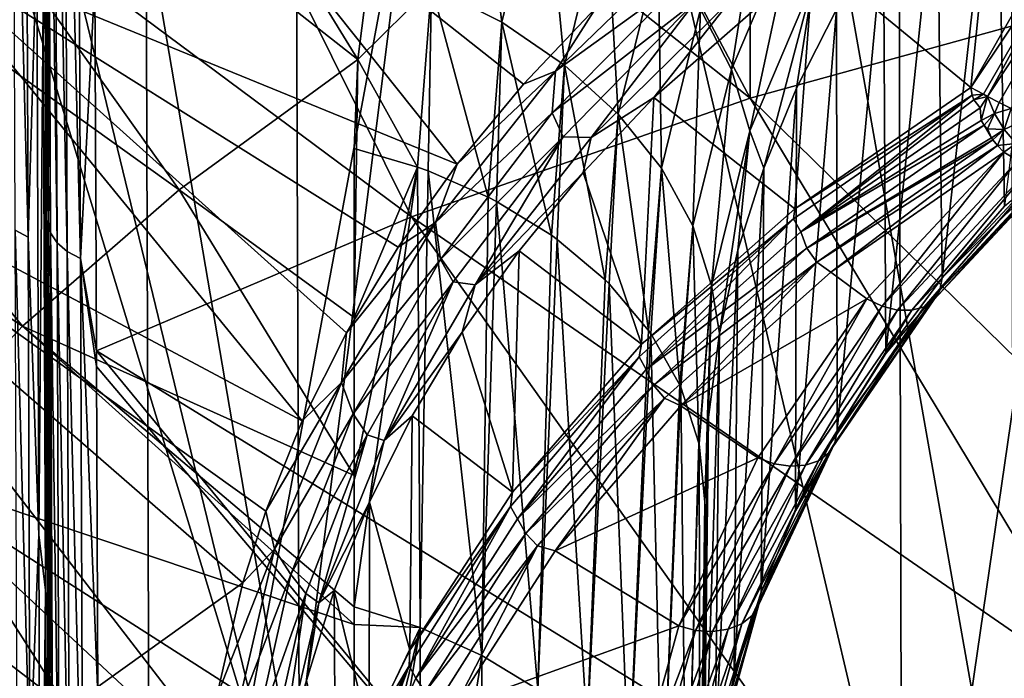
# Model space of a CAD drawing. Header units: metres. Extents: x -109 to 109, y -78 to 121.
# Tile 417 of 656: x -9.51 to -6.6, y -65.25 to -63.3. Entities that reach past the tile are written whole.
import ezdxf

# ---------------------------------------------------------------- set-up
doc = ezdxf.new("R2010")
doc.units = ezdxf.units.M
doc.layers.add('solid_508554_SW0001', color=7, linetype='CONTINUOUS')

msp = doc.modelspace()

# ---------------------------------------------------------------- linework, layer by layer
at = {"layer": 'solid_508554_SW0001'}
for points in [[(-8.679568, -65.660881, 10.373251), (-8.720603, -53.806625, 3.398955), (-10.775651, -53.381012, 4.136139)], [(-10.724933, -65.237274, 11.106962), (-8.679568, -65.660881, 10.373251), (-10.775651, -53.381012, 4.136139)], [(-6.568146, -65.993744, 9.796714), (-6.599189, -54.141064, 2.81969), (-8.720603, -53.806625, 3.398955)], [(-8.679568, -65.660881, 10.373251), (-6.568146, -65.993744, 9.796714), (-8.720603, -53.806625, 3.398955)], [(-4.406734, -66.23333, 9.381738), (-4.42756, -54.381783, 2.402754), (-6.599189, -54.141064, 2.81969)], [(-6.568146, -65.993744, 9.796714), (-4.406734, -66.23333, 9.381738), (-6.599189, -54.141064, 2.81969)], [(-11.326177, -54.359486, 2.451842), (-9.160439, -54.794617, 1.698173), (-11.275636, -66.48069, 9.579135)], [(-9.160439, -54.794617, 1.698173), (-9.11958, -66.913872, 8.828834), (-11.275636, -66.48069, 9.579135)], [(-9.160439, -54.794617, 1.698173), (-6.928705, -55.136349, 1.10628), (-9.11958, -66.913872, 8.828834)], [(-6.928705, -55.136349, 1.10628), (-6.897811, -67.254082, 8.239582), (-9.11958, -66.913872, 8.828834)], [(-6.928705, -55.136349, 1.10628), (-4.647057, -55.382214, 0.680429), (-6.897811, -67.254082, 8.239582)], [(-4.647057, -55.382214, 0.680429), (-4.626338, -67.498848, 7.815628), (-6.897811, -67.254082, 8.239582)], [(-8.720049, -65.735748, 64.77636), (-10.045109, -60.276127, 73.397758), (-10.132299, -61.094345, 71.888138)], [(-8.720049, -65.735748, 64.77636), (-8.09862, -60.822968, 73.787003), (-10.045109, -60.276127, 73.397758)], [(-8.720049, -65.735748, 64.77636), (-6.830289, -66.227417, 65.060074), (-8.09862, -60.822968, 73.787003)], [(-6.830289, -66.227417, 65.060074), (-6.111932, -61.275158, 74.048195), (-8.09862, -60.822968, 73.787003)], [(-10.395669, -63.561031, 67.328003), (-8.720049, -65.735748, 64.77636), (-10.132299, -61.094345, 71.888138)], [(-6.830289, -66.227417, 65.060074), (-4.904434, -66.598526, 65.274155), (-6.111932, -61.275158, 74.048195)], [(-8.346746, -61.659786, 51.043457), (-7.350742, -61.374222, 51.53867), (-7.348551, -63.536598, 50.002842)], [(-7.350742, -61.374222, 51.53867), (-6.283807, -63.242199, 50.524582), (-7.348551, -63.536598, 50.002842)], [(-9.421648, -63.90202, 48.785622), (-9.429941, -63.351429, 47.838161), (-9.437617, -61.511536, 49.267941)], [(-9.436654, -63.261692, 47.849785), (-9.437617, -61.511536, 49.267941), (-9.429941, -63.351429, 47.838161)], [(-9.429711, -61.989338, 50.252831), (-9.421648, -63.90202, 48.785622), (-9.437617, -61.511536, 49.267941)], [(-8.507771, -63.422707, 44.113205), (-10.321363, -61.999504, 44.573093), (-9.641771, -61.576828, 45.305191)], [(-8.466314, -63.097492, 44.458694), (-8.507771, -63.422707, 44.113205), (-9.641771, -61.576828, 45.305191)], [(-9.289051, -61.993843, 50.481236), (-8.346746, -61.659786, 51.043457), (-7.348551, -63.536598, 50.002842)], [(-9.035425, -63.806995, 43.451328), (-10.927057, -62.44939, 43.793865), (-10.321363, -61.999504, 44.573093)], [(-9.035425, -63.806995, 43.451328), (-10.321363, -61.999504, 44.573093), (-8.507771, -63.422707, 44.113205)], [(-9.414915, -63.933701, 48.824112), (-9.421648, -63.90202, 48.785622), (-9.429711, -61.989338, 50.252831)], [(-9.422996, -62.017845, 50.293713), (-9.414915, -63.933701, 48.824112), (-9.429711, -61.989338, 50.252831)], [(-9.289051, -61.993843, 50.481236), (-7.348551, -63.536598, 50.002842), (-8.348827, -63.886776, 49.395588)], [(-9.289051, -61.993843, 50.481236), (-8.348827, -63.886776, 49.395588), (-9.28388, -63.190594, 49.600475)], [(-9.395879, -63.963573, 48.860046), (-9.414915, -63.933701, 48.824112), (-9.422996, -62.017845, 50.293713)], [(-9.403975, -62.044712, 50.331951), (-9.395879, -63.963573, 48.860046), (-9.422996, -62.017845, 50.293713)], [(-9.365753, -63.989418, 48.891201), (-9.395879, -63.963573, 48.860046), (-9.403975, -62.044712, 50.331951)], [(-9.373864, -62.067944, 50.365112), (-9.365753, -63.989418, 48.891201), (-9.403975, -62.044712, 50.331951)], [(-9.326456, -64.00959, 48.915588), (-9.365753, -63.989418, 48.891201), (-9.373864, -62.067944, 50.365112)], [(-9.334579, -62.086067, 50.391075), (-9.326456, -64.00959, 48.915588), (-9.373864, -62.067944, 50.365112)], [(-9.334579, -62.086067, 50.391075), (-9.28388, -63.190594, 49.600475), (-9.326456, -64.00959, 48.915588)], [(-9.525983, -62.245369, 48.516109), (-9.487928, -62.264614, 48.541309), (-9.481318, -63.94738, 47.139591)], [(-9.525983, -62.245369, 48.516109), (-9.481318, -63.94738, 47.139591), (-9.519379, -63.92625, 47.115963)], [(-9.455657, -63.067505, 47.951729), (-9.481318, -63.94738, 47.139591), (-9.487928, -62.264614, 48.541309)], [(-6.597296, -63.855175, 48.31575), (-6.618629, -62.622292, 47.105339), (-6.422234, -62.42115, 47.333538)], [(-9.498362, -64.209923, 42.753441), (-11.454516, -62.923271, 42.97308), (-10.927057, -62.44939, 43.793865)], [(-9.498362, -64.209923, 42.753441), (-10.927057, -62.44939, 43.793865), (-9.035425, -63.806995, 43.451328)], [(-6.781368, -64.067284, 48.078285), (-6.79636, -62.832184, 46.86977), (-6.618629, -62.622292, 47.105339)], [(-6.597296, -63.855175, 48.31575), (-6.781368, -64.067284, 48.078285), (-6.618629, -62.622292, 47.105339)], [(-9.05367, -62.676167, 47.417217), (-9.831444, -63.069618, 46.735737), (-8.213706, -63.731213, 46.842777)], [(-9.05367, -62.676167, 47.417217), (-8.01839, -63.495159, 47.128338), (-7.802939, -63.268692, 47.404827)], [(-9.05367, -62.676167, 47.417217), (-8.213706, -63.731213, 46.842777), (-8.01839, -63.495159, 47.128338)], [(-8.081854, -63.311844, 44.517319), (-8.289548, -63.206753, 44.450752), (-8.160981, -62.683468, 45.010502)], [(-7.957198, -62.804668, 45.059448), (-8.081854, -63.311844, 44.517319), (-8.160981, -62.683468, 45.010502)], [(-6.620912, -62.755669, 48.440826), (-7.160894, -63.12257, 47.980484), (-6.696794, -63.50489, 48.756283)], [(-6.38373, -62.955643, 48.79356), (-6.620912, -62.755669, 48.440826), (-6.696794, -63.50489, 48.756283)], [(-7.896397, -63.43858, 44.607635), (-8.081854, -63.311844, 44.517319), (-7.957198, -62.804668, 45.059448)], [(-7.775229, -62.94598, 45.133823), (-7.896397, -63.43858, 44.607635), (-7.957198, -62.804668, 45.059448)], [(-7.404041, -63.451706, 45.487179), (-7.495, -63.273766, 45.350513), (-7.302648, -62.819912, 45.842098)], [(-7.21485, -63.00555, 45.970329), (-7.404041, -63.451706, 45.487179), (-7.302648, -62.819912, 45.842098)], [(-6.947415, -64.290154, 47.830849), (-6.954773, -63.050064, 46.627674), (-6.79636, -62.832184, 46.86977)], [(-6.781368, -64.067284, 48.078285), (-6.947415, -64.290154, 47.830849), (-6.79636, -62.832184, 46.86977)], [(-9.889606, -64.631416, 42.023388), (-11.454516, -62.923271, 42.97308), (-9.498362, -64.209923, 42.753441)], [(-7.738008, -63.583649, 44.719349), (-7.896397, -63.43858, 44.607635), (-7.775229, -62.94598, 45.133823)], [(-7.619813, -63.103714, 45.231697), (-7.738008, -63.583649, 44.719349), (-7.775229, -62.94598, 45.133823)], [(-6.347404, -62.981163, 48.830635), (-6.38373, -62.955643, 48.79356), (-6.696794, -63.50489, 48.756283)], [(-6.659337, -63.524986, 48.795662), (-6.347404, -62.981163, 48.830635), (-6.696794, -63.50489, 48.756283)], [(-6.659337, -63.524986, 48.795662), (-6.647143, -63.531303, 48.804302), (-6.347404, -62.981163, 48.830635)], [(-6.647143, -63.531303, 48.804302), (-6.303061, -63.010418, 48.853508), (-6.347404, -62.981163, 48.830635)], [(-7.349305, -63.632893, 45.63813), (-7.404041, -63.451706, 45.487179), (-7.21485, -63.00555, 45.970329)], [(-7.162137, -63.191792, 46.115753), (-7.349305, -63.632893, 45.63813), (-7.21485, -63.00555, 45.970329)], [(-6.647143, -63.531303, 48.804302), (-6.6129, -63.548855, 48.821285), (-6.303061, -63.010418, 48.853508)], [(-6.6129, -63.548855, 48.821285), (-6.577452, -63.566872, 48.8297), (-6.303061, -63.010418, 48.853508)], [(-7.494409, -63.041241, 47.710003), (-7.802939, -63.268692, 47.404827), (-7.923339, -63.456478, 47.20253)], [(-7.494409, -63.041241, 47.710003), (-7.923339, -63.456478, 47.20253), (-7.534154, -63.175152, 47.61018)], [(-7.091245, -64.51828, 47.579567), (-7.093269, -63.275124, 46.379967), (-6.954773, -63.050064, 46.627674)], [(-6.947415, -64.290154, 47.830849), (-7.091245, -64.51828, 47.579567), (-6.954773, -63.050064, 46.627674)], [(-9.831444, -63.069618, 46.735737), (-10.541057, -63.494057, 46.000584), (-8.671721, -64.489479, 45.940231)], [(-9.831444, -63.069618, 46.735737), (-8.388157, -63.976135, 46.548981), (-8.213706, -63.731213, 46.842777)], [(-9.831444, -63.069618, 46.735737), (-8.541059, -64.229156, 46.247818), (-8.388157, -63.976135, 46.548981)], [(-9.831444, -63.069618, 46.735737), (-8.671721, -64.489479, 45.940231), (-8.541059, -64.229156, 46.247818)], [(-9.455657, -63.067505, 47.951729), (-9.449257, -64.8256, 46.371162), (-9.481318, -63.94738, 47.139591)], [(-9.436654, -63.261692, 47.849785), (-9.449257, -64.8256, 46.371162), (-9.455657, -63.067505, 47.951729)], [(-8.289548, -63.206753, 44.450752), (-8.507771, -63.422707, 44.113205), (-8.466314, -63.097492, 44.458694)], [(-7.610814, -63.743279, 44.849548), (-7.738008, -63.583649, 44.719349), (-7.619813, -63.103714, 45.231697)], [(-7.495, -63.273766, 45.350513), (-7.610814, -63.743279, 44.849548), (-7.619813, -63.103714, 45.231697)], [(-7.160894, -63.12257, 47.980484), (-7.633096, -63.534843, 47.476379), (-7.216394, -63.86356, 48.294701)], [(-7.405131, -63.247578, 47.712387), (-7.633096, -63.534843, 47.476379), (-7.160894, -63.12257, 47.980484)], [(-7.160894, -63.12257, 47.980484), (-7.216394, -63.86356, 48.294701), (-6.696794, -63.50489, 48.756283)], [(-9.326456, -64.00959, 48.915588), (-9.28388, -63.190594, 49.600475), (-9.279528, -64.282959, 48.712326)], [(-9.28388, -63.190594, 49.600475), (-8.348827, -63.886776, 49.395588), (-9.279528, -64.282959, 48.712326)], [(-7.534154, -63.175152, 47.61018), (-7.933177, -63.579525, 47.119194), (-7.508956, -63.250423, 47.605076)], [(-7.923339, -63.456478, 47.20253), (-7.933177, -63.579525, 47.119194), (-7.534154, -63.175152, 47.61018)], [(-7.162137, -63.191792, 46.115753), (-7.308526, -63.743416, 45.871384), (-7.349305, -63.632893, 45.63813)], [(-7.162137, -63.191792, 46.115753), (-7.211329, -63.506516, 46.127567), (-7.308526, -63.743416, 45.871384)], [(-7.162137, -63.191792, 46.115753), (-7.093269, -63.275124, 46.379967), (-7.211329, -63.506516, 46.127567)], [(-8.289548, -63.206753, 44.450752), (-8.330753, -63.740059, 43.887733), (-8.507771, -63.422707, 44.113205)], [(-8.289548, -63.206753, 44.450752), (-8.299351, -63.751373, 43.898487), (-8.330753, -63.740059, 43.887733)], [(-8.289548, -63.206753, 44.450752), (-8.121918, -63.828846, 43.972095), (-8.299351, -63.751373, 43.898487)], [(-8.081854, -63.311844, 44.517319), (-8.121918, -63.828846, 43.972095), (-8.289548, -63.206753, 44.450752)], [(-9.436654, -63.261692, 47.849785), (-9.430461, -64.988945, 46.275127), (-9.449257, -64.8256, 46.371162)], [(-9.436654, -63.261692, 47.849785), (-9.429941, -63.351429, 47.838161), (-9.430461, -64.988945, 46.275127)], [(-7.933177, -63.579525, 47.119194), (-7.901019, -63.650661, 47.120598), (-7.508956, -63.250423, 47.605076)], [(-7.508956, -63.250423, 47.605076), (-7.901019, -63.650661, 47.120598), (-7.818016, -63.652237, 47.221912)], [(-7.405131, -63.247578, 47.712387), (-7.818016, -63.652237, 47.221912), (-7.633096, -63.534843, 47.476379)], [(-7.508956, -63.250423, 47.605076), (-7.818016, -63.652237, 47.221912), (-7.405131, -63.247578, 47.712387)], [(-7.348551, -63.536598, 50.002842), (-6.283807, -63.242199, 50.524582), (-6.27818, -64.583969, 49.461033)], [(-7.923339, -63.456478, 47.20253), (-7.802939, -63.268692, 47.404827), (-8.01839, -63.495159, 47.128338)], [(-7.518129, -63.913311, 44.994846), (-7.610814, -63.743279, 44.849548), (-7.495, -63.273766, 45.350513)], [(-7.404041, -63.451706, 45.487179), (-7.518129, -63.913311, 44.994846), (-7.495, -63.273766, 45.350513)], [(-7.214803, -64.754623, 47.321175), (-7.211329, -63.506516, 46.127567), (-7.093269, -63.275124, 46.379967)], [(-7.091245, -64.51828, 47.579567), (-7.214803, -64.754623, 47.321175), (-7.093269, -63.275124, 46.379967)], [(-8.081854, -63.311844, 44.517319), (-8.09767, -63.841423, 43.984051), (-8.121918, -63.828846, 43.972095)], [(-8.081854, -63.311844, 44.517319), (-7.935505, -63.94083, 44.078503), (-8.09767, -63.841423, 43.984051)], [(-7.896397, -63.43858, 44.607635), (-7.935505, -63.94083, 44.078503), (-8.081854, -63.311844, 44.517319)], [(-9.430461, -64.988945, 46.275127), (-9.429941, -63.351429, 47.838161), (-9.423815, -65.069519, 46.264114)], [(-9.41518, -65.689987, 47.168812), (-9.423815, -65.069519, 46.264114), (-9.429941, -63.351429, 47.838161)], [(-9.421648, -63.90202, 48.785622), (-9.41518, -65.689987, 47.168812), (-9.429941, -63.351429, 47.838161)], [(-9.035425, -63.806995, 43.451328), (-8.507771, -63.422707, 44.113205), (-8.518065, -64.183868, 43.296341)], [(-8.507771, -63.422707, 44.113205), (-8.518071, -63.685463, 43.835857), (-8.518065, -64.183868, 43.296341)], [(-8.330753, -63.740059, 43.887733), (-8.518071, -63.685463, 43.835857), (-8.507771, -63.422707, 44.113205)], [(-7.923339, -63.456478, 47.20253), (-8.213706, -63.731213, 46.842777), (-8.278277, -63.903305, 46.666325)], [(-7.923339, -63.456478, 47.20253), (-8.278277, -63.903305, 46.666325), (-7.933177, -63.579525, 47.119194)], [(-7.923339, -63.456478, 47.20253), (-8.01839, -63.495159, 47.128338), (-8.213706, -63.731213, 46.842777)], [(-7.896397, -63.43858, 44.607635), (-7.918058, -63.953369, 44.090416), (-7.935505, -63.94083, 44.078503)], [(-7.896397, -63.43858, 44.607635), (-7.776372, -64.073097, 44.204178), (-7.918058, -63.953369, 44.090416)], [(-7.738008, -63.583649, 44.719349), (-7.776372, -64.073097, 44.204178), (-7.896397, -63.43858, 44.607635)], [(-7.462366, -64.089317, 45.151451), (-7.518129, -63.913311, 44.994846), (-7.404041, -63.451706, 45.487179)], [(-7.349305, -63.632893, 45.63813), (-7.462366, -64.089317, 45.151451), (-7.404041, -63.451706, 45.487179)], [(-10.541057, -63.494057, 46.000584), (-11.17759, -63.946545, 45.216854), (-9.365323, -65.338943, 44.741154)], [(-10.541057, -63.494057, 46.000584), (-8.779517, -64.75621, 45.627262), (-8.671721, -64.489479, 45.940231)], [(-10.541057, -63.494057, 46.000584), (-8.847384, -64.968002, 45.380192), (-8.779517, -64.75621, 45.627262)], [(-10.541057, -63.494057, 46.000584), (-9.365323, -65.338943, 44.741154), (-8.847384, -64.968002, 45.380192)], [(-7.31599, -64.995316, 47.059906), (-7.308526, -63.743416, 45.871384), (-7.211329, -63.506516, 46.127567)], [(-7.214803, -64.754623, 47.321175), (-7.31599, -64.995316, 47.059906), (-7.211329, -63.506516, 46.127567)], [(-6.693103, -63.527233, 48.769577), (-6.696794, -63.50489, 48.756283), (-7.216394, -63.86356, 48.294701)], [(-6.659337, -63.524986, 48.795662), (-6.696794, -63.50489, 48.756283), (-6.693103, -63.527233, 48.769577)], [(-8.348827, -63.886776, 49.395588), (-7.348551, -63.536598, 50.002842), (-6.27531, -65.317566, 48.825668)], [(-7.633096, -63.534843, 47.476379), (-7.841582, -63.756466, 47.209721), (-7.669789, -64.263313, 47.791389)], [(-7.818016, -63.652237, 47.221912), (-7.841582, -63.756466, 47.209721), (-7.633096, -63.534843, 47.476379)], [(-7.633096, -63.534843, 47.476379), (-7.669789, -64.263313, 47.791389), (-7.216394, -63.86356, 48.294701)], [(-7.348551, -63.536598, 50.002842), (-6.27818, -64.583969, 49.461033), (-6.27531, -65.317566, 48.825668)], [(-6.693103, -63.527233, 48.769577), (-7.216394, -63.86356, 48.294701), (-7.22014, -63.892902, 48.301445)], [(-6.693103, -63.527233, 48.769577), (-7.22014, -63.892902, 48.301445), (-7.198425, -63.931503, 48.328362)], [(-6.693103, -63.527233, 48.769577), (-7.198425, -63.931503, 48.328362), (-6.688054, -63.540962, 48.777939)], [(-6.688054, -63.540962, 48.777939), (-7.198425, -63.931503, 48.328362), (-6.669352, -63.565254, 48.795555)], [(-6.659337, -63.524986, 48.795662), (-6.693103, -63.527233, 48.769577), (-6.688054, -63.540962, 48.777939)], [(-6.659337, -63.524986, 48.795662), (-6.688054, -63.540962, 48.777939), (-6.647143, -63.531303, 48.804302)], [(-6.647143, -63.531303, 48.804302), (-6.688054, -63.540962, 48.777939), (-6.669352, -63.565254, 48.795555)], [(-6.647143, -63.531303, 48.804302), (-6.669352, -63.565254, 48.795555), (-6.665823, -63.602821, 48.79512)], [(-6.627018, -63.581844, 48.817596), (-6.647143, -63.531303, 48.804302), (-6.665823, -63.602821, 48.79512)], [(-6.627018, -63.581844, 48.817596), (-6.6129, -63.548855, 48.821285), (-6.647143, -63.531303, 48.804302)], [(-6.627018, -63.581844, 48.817596), (-6.577452, -63.566872, 48.8297), (-6.6129, -63.548855, 48.821285)], [(-10.395669, -63.561031, 67.328003), (-10.565891, -65.149826, 64.380577), (-8.720049, -65.735748, 64.77636)], [(-8.278277, -63.903305, 46.666325), (-8.26318, -64.012474, 46.602535), (-7.933177, -63.579525, 47.119194)], [(-7.933177, -63.579525, 47.119194), (-8.26318, -64.012474, 46.602535), (-7.901019, -63.650661, 47.120598)], [(-6.669352, -63.565254, 48.795555), (-7.198425, -63.931503, 48.328362), (-6.665823, -63.602821, 48.79512)], [(-6.627018, -63.581844, 48.817596), (-6.665823, -63.602821, 48.79512), (-6.656998, -63.615829, 48.797779)], [(-6.627018, -63.581844, 48.817596), (-6.656998, -63.615829, 48.797779), (-6.647535, -63.627178, 48.799835)], [(-6.598042, -63.629189, 48.81778), (-6.627018, -63.581844, 48.817596), (-6.647535, -63.627178, 48.799835)], [(-6.598042, -63.629189, 48.81778), (-6.577452, -63.566872, 48.8297), (-6.627018, -63.581844, 48.817596)], [(-6.5519, -63.607166, 48.82769), (-6.577452, -63.566872, 48.8297), (-6.598042, -63.629189, 48.81778)], [(-7.738008, -63.583649, 44.719349), (-7.764994, -64.084412, 44.214928), (-7.776372, -64.073097, 44.204178)], [(-7.738008, -63.583649, 44.719349), (-7.648664, -64.222198, 44.345852), (-7.764994, -64.084412, 44.214928)], [(-7.610814, -63.743279, 44.849548), (-7.648664, -64.222198, 44.345852), (-7.738008, -63.583649, 44.719349)], [(-7.198425, -63.931503, 48.328362), (-6.656998, -63.615829, 48.797779), (-6.665823, -63.602821, 48.79512)], [(-6.5519, -63.607166, 48.82769), (-6.598042, -63.629189, 48.81778), (-6.562697, -63.670013, 48.804916)], [(-7.349305, -63.632893, 45.63813), (-7.439012, -64.230385, 45.35128), (-7.462366, -64.089317, 45.151451)], [(-7.349305, -63.632893, 45.63813), (-7.384515, -63.984989, 45.612316), (-7.439012, -64.230385, 45.35128)], [(-7.349305, -63.632893, 45.63813), (-7.308526, -63.743416, 45.871384), (-7.384515, -63.984989, 45.612316)], [(-7.198425, -63.931503, 48.328362), (-7.180667, -63.979534, 48.333359), (-6.656998, -63.615829, 48.797779)], [(-6.656998, -63.615829, 48.797779), (-7.180667, -63.979534, 48.333359), (-6.635551, -63.653946, 48.79491)], [(-6.647535, -63.627178, 48.799835), (-6.656998, -63.615829, 48.797779), (-6.635551, -63.653946, 48.79491)], [(-6.598042, -63.629189, 48.81778), (-6.647535, -63.627178, 48.799835), (-6.635551, -63.653946, 48.79491)], [(-6.598042, -63.629189, 48.81778), (-6.635551, -63.653946, 48.79491), (-6.631887, -63.659466, 48.793781)], [(-6.598042, -63.629189, 48.81778), (-6.631887, -63.659466, 48.793781), (-6.618203, -63.675991, 48.789783)], [(-6.562697, -63.670013, 48.804916), (-6.598042, -63.629189, 48.81778), (-6.618203, -63.675991, 48.789783)], [(-8.26318, -64.012474, 46.602535), (-8.225507, -64.078926, 46.611061), (-7.901019, -63.650661, 47.120598)], [(-7.901019, -63.650661, 47.120598), (-8.225507, -64.078926, 46.611061), (-8.160478, -64.087311, 46.704086)], [(-7.901019, -63.650661, 47.120598), (-8.160478, -64.087311, 46.704086), (-7.818016, -63.652237, 47.221912)], [(-7.818016, -63.652237, 47.221912), (-8.160478, -64.087311, 46.704086), (-7.841582, -63.756466, 47.209721)], [(-7.180667, -63.979534, 48.333359), (-6.631887, -63.659466, 48.793781), (-6.635551, -63.653946, 48.79491)], [(-7.180667, -63.979534, 48.333359), (-7.151723, -64.021141, 48.332241), (-6.631887, -63.659466, 48.793781)], [(-6.618203, -63.675991, 48.789783), (-6.631887, -63.659466, 48.793781), (-7.151723, -64.021141, 48.332241)], [(-8.330753, -63.740059, 43.887733), (-8.518065, -64.183868, 43.296341), (-8.518071, -63.685463, 43.835857)], [(-6.618203, -63.675991, 48.789783), (-7.151723, -64.021141, 48.332241), (-7.10966, -64.050606, 48.328892)], [(-6.618203, -63.675991, 48.789783), (-7.10966, -64.050606, 48.328892), (-6.599259, -63.696003, 48.781448)], [(-7.003409, -64.129333, 48.294453), (-6.599259, -63.696003, 48.781448), (-7.10966, -64.050606, 48.328892)], [(-6.958102, -64.150757, 48.280933), (-6.599259, -63.696003, 48.781448), (-7.003409, -64.129333, 48.294453)], [(-6.557329, -63.721012, 48.763901), (-6.599259, -63.696003, 48.781448), (-6.958102, -64.150757, 48.280933)], [(-6.399059, -63.686356, 48.583862), (-6.787871, -64.103188, 48.115204), (-6.781368, -64.067284, 48.078285)], [(-6.399059, -63.686356, 48.583862), (-6.415877, -63.714207, 48.624268), (-6.787871, -64.103188, 48.115204)], [(-6.399059, -63.686356, 48.583862), (-6.781368, -64.067284, 48.078285), (-6.597296, -63.855175, 48.31575)], [(-6.562697, -63.670013, 48.804916), (-6.618203, -63.675991, 48.789783), (-6.599259, -63.696003, 48.781448)], [(-6.562697, -63.670013, 48.804916), (-6.599259, -63.696003, 48.781448), (-6.557329, -63.721012, 48.763901)], [(-6.557329, -63.721012, 48.763901), (-6.958102, -64.150757, 48.280933), (-6.912754, -64.16217, 48.258396)], [(-6.515306, -63.735977, 48.737392), (-6.557329, -63.721012, 48.763901), (-6.912754, -64.16217, 48.258396)], [(-6.415877, -63.714207, 48.624268), (-6.805801, -64.132286, 48.154274), (-6.787871, -64.103188, 48.115204)], [(-6.415877, -63.714207, 48.624268), (-6.442121, -63.732456, 48.66515), (-6.805801, -64.132286, 48.154274)], [(-8.330753, -63.740059, 43.887733), (-8.518066, -65.038979, 42.294567), (-8.518075, -64.650566, 42.762295)], [(-8.330753, -63.740059, 43.887733), (-8.518075, -64.650566, 42.762295), (-8.518065, -64.183868, 43.296341)], [(-8.330753, -63.740059, 43.887733), (-8.322908, -65.099915, 42.345043), (-8.518066, -65.038979, 42.294567)], [(-8.278277, -63.903305, 46.666325), (-8.213706, -63.731213, 46.842777), (-8.388157, -63.976135, 46.548981)], [(-8.330753, -63.740059, 43.887733), (-8.299351, -63.751373, 43.898487), (-8.322908, -65.099915, 42.345043)], [(-8.299351, -63.751373, 43.898487), (-8.140751, -65.181992, 42.41161), (-8.322908, -65.099915, 42.345043)], [(-8.299351, -63.751373, 43.898487), (-8.121918, -63.828846, 43.972095), (-8.140751, -65.181992, 42.41161)], [(-7.610814, -63.743279, 44.849548), (-7.642294, -64.231285, 44.354488), (-7.648664, -64.222198, 44.345852)], [(-7.610814, -63.743279, 44.849548), (-7.555707, -64.384254, 44.499832), (-7.642294, -64.231285, 44.354488)], [(-7.518129, -63.913311, 44.994846), (-7.555707, -64.384254, 44.499832), (-7.610814, -63.743279, 44.849548)], [(-7.395384, -65.241585, 46.79443), (-7.384515, -63.984989, 45.612316), (-7.308526, -63.743416, 45.871384)], [(-7.31599, -64.995316, 47.059906), (-7.395384, -65.241585, 46.79443), (-7.308526, -63.743416, 45.871384)], [(-6.515306, -63.735977, 48.737392), (-6.912754, -64.16217, 48.258396), (-6.870419, -64.162804, 48.228367)], [(-6.476023, -63.73988, 48.703724), (-6.515306, -63.735977, 48.737392), (-6.870419, -64.162804, 48.228367)], [(-6.476023, -63.73988, 48.703724), (-6.870419, -64.162804, 48.228367), (-6.833949, -64.152611, 48.19286)], [(-6.442121, -63.732456, 48.66515), (-6.833949, -64.152611, 48.19286), (-6.805801, -64.132286, 48.154274)], [(-6.442121, -63.732456, 48.66515), (-6.476023, -63.73988, 48.703724), (-6.833949, -64.152611, 48.19286)], [(-8.160478, -64.087311, 46.704086), (-8.03056, -63.987488, 46.934402), (-7.841582, -63.756466, 47.209721)], [(-7.841582, -63.756466, 47.209721), (-8.03056, -63.987488, 46.934402), (-7.669789, -64.263313, 47.791389)], [(-9.498362, -64.209923, 42.753441), (-9.035425, -63.806995, 43.451328), (-8.518075, -64.650566, 42.762295)], [(-9.035425, -63.806995, 43.451328), (-8.518065, -64.183868, 43.296341), (-8.518075, -64.650566, 42.762295)], [(-8.121918, -63.828846, 43.972095), (-8.09767, -63.841423, 43.984051), (-8.140751, -65.181992, 42.41161)], [(-8.09767, -63.841423, 43.984051), (-7.975189, -65.283073, 42.493587), (-8.140751, -65.181992, 42.41161)], [(-8.09767, -63.841423, 43.984051), (-7.935505, -63.94083, 44.078503), (-7.975189, -65.283073, 42.493587)], [(-7.22014, -63.892902, 48.301445), (-7.216394, -63.86356, 48.294701), (-7.669789, -64.263313, 47.791389)], [(-9.279528, -64.282959, 48.712326), (-8.348827, -63.886776, 49.395588), (-7.129763, -65.603195, 48.313538)], [(-8.348827, -63.886776, 49.395588), (-6.27531, -65.317566, 48.825668), (-7.129763, -65.603195, 48.313538)], [(-7.22014, -63.892902, 48.301445), (-7.669789, -64.263313, 47.791389), (-7.676665, -64.300224, 47.793457)], [(-7.22014, -63.892902, 48.301445), (-7.676665, -64.300224, 47.793457), (-7.655513, -64.337997, 47.821274)], [(-7.22014, -63.892902, 48.301445), (-7.655513, -64.337997, 47.821274), (-7.198425, -63.931503, 48.328362)], [(-9.519379, -63.92625, 47.115963), (-9.481318, -63.94738, 47.139591), (-9.476097, -65.518036, 45.6133)], [(-9.519379, -63.92625, 47.115963), (-9.476097, -65.518036, 45.6133), (-9.514165, -65.495148, 45.591377)], [(-9.408432, -65.72467, 47.204636), (-9.41518, -65.689987, 47.168812), (-9.421648, -63.90202, 48.785622)], [(-9.414915, -63.933701, 48.824112), (-9.408432, -65.72467, 47.204636), (-9.421648, -63.90202, 48.785622)], [(-8.278277, -63.903305, 46.666325), (-8.541059, -64.229156, 46.247818), (-8.555928, -64.375984, 46.107906)], [(-8.278277, -63.903305, 46.666325), (-8.555928, -64.375984, 46.107906), (-8.26318, -64.012474, 46.602535)], [(-8.278277, -63.903305, 46.666325), (-8.388157, -63.976135, 46.548981), (-8.541059, -64.229156, 46.247818)], [(-7.518129, -63.913311, 44.994846), (-7.553017, -64.390335, 44.505611), (-7.555707, -64.384254, 44.499832)], [(-7.518129, -63.913311, 44.994846), (-7.499924, -64.555038, 44.662109), (-7.553017, -64.390335, 44.505611)], [(-7.462366, -64.089317, 45.151451), (-7.499924, -64.555038, 44.662109), (-7.518129, -63.913311, 44.994846)], [(-11.17759, -63.946545, 45.216854), (-9.824903, -65.72644, 44.069988), (-9.365323, -65.338943, 44.741154)], [(-9.449257, -64.8256, 46.371162), (-9.476097, -65.518036, 45.6133), (-9.481318, -63.94738, 47.139591)], [(-9.389381, -65.757347, 47.238029), (-9.408432, -65.72467, 47.204636), (-9.414915, -63.933701, 48.824112)], [(-9.395879, -63.963573, 48.860046), (-9.389381, -65.757347, 47.238029), (-9.414915, -63.933701, 48.824112)], [(-7.935505, -63.94083, 44.078503), (-7.918058, -63.953369, 44.090416), (-7.975189, -65.283073, 42.493587)], [(-7.918058, -63.953369, 44.090416), (-7.829485, -65.401169, 42.589367), (-7.975189, -65.283073, 42.493587)], [(-7.918058, -63.953369, 44.090416), (-7.776372, -64.073097, 44.204178), (-7.829485, -65.401169, 42.589367)], [(-7.198425, -63.931503, 48.328362), (-7.655513, -64.337997, 47.821274), (-7.180667, -63.979534, 48.333359)], [(-9.359244, -65.785629, 47.266972), (-9.389381, -65.757347, 47.238029), (-9.395879, -63.963573, 48.860046)], [(-9.365753, -63.989418, 48.891201), (-9.359244, -65.785629, 47.266972), (-9.395879, -63.963573, 48.860046)], [(-8.03056, -63.987488, 46.934402), (-8.199283, -64.227173, 46.651276), (-8.050711, -64.699493, 47.252068)], [(-8.160478, -64.087311, 46.704086), (-8.199283, -64.227173, 46.651276), (-8.03056, -63.987488, 46.934402)], [(-8.03056, -63.987488, 46.934402), (-8.050711, -64.699493, 47.252068), (-7.669789, -64.263313, 47.791389)], [(-7.655513, -64.337997, 47.821274), (-7.633905, -64.383713, 47.829273), (-7.180667, -63.979534, 48.333359)], [(-7.180667, -63.979534, 48.333359), (-7.633905, -64.383713, 47.829273), (-7.151723, -64.021141, 48.332241)], [(-7.452187, -65.491127, 46.527218), (-7.439012, -64.230385, 45.35128), (-7.384515, -63.984989, 45.612316)], [(-7.395384, -65.241585, 46.79443), (-7.452187, -65.491127, 46.527218), (-7.384515, -63.984989, 45.612316)], [(-9.319938, -65.807716, 47.289627), (-9.359244, -65.785629, 47.266972), (-9.365753, -63.989418, 48.891201)], [(-9.326456, -64.00959, 48.915588), (-9.319938, -65.807716, 47.289627), (-9.365753, -63.989418, 48.891201)], [(-9.326456, -64.00959, 48.915588), (-9.279528, -64.282959, 48.712326), (-9.279341, -64.328743, 48.67321)], [(-9.326456, -64.00959, 48.915588), (-9.279341, -64.328743, 48.67321), (-9.275804, -65.300667, 47.803745)], [(-9.326456, -64.00959, 48.915588), (-9.275804, -65.300667, 47.803745), (-9.319938, -65.807716, 47.289627)], [(-8.555928, -64.375984, 46.107906), (-8.521348, -64.468834, 46.066036), (-8.26318, -64.012474, 46.602535)], [(-8.26318, -64.012474, 46.602535), (-8.521348, -64.468834, 46.066036), (-8.225507, -64.078926, 46.611061)], [(-7.633905, -64.383713, 47.829273), (-7.601695, -64.422768, 47.831375), (-7.151723, -64.021141, 48.332241)], [(-7.151723, -64.021141, 48.332241), (-7.601695, -64.422768, 47.831375), (-7.553168, -64.444702, 47.837234)], [(-7.151723, -64.021141, 48.332241), (-7.553168, -64.444702, 47.837234), (-7.10966, -64.050606, 48.328892)], [(-7.776372, -64.073097, 44.204178), (-7.764994, -64.084412, 44.214928), (-7.829485, -65.401169, 42.589367)], [(-7.003409, -64.129333, 48.294453), (-7.10966, -64.050606, 48.328892), (-7.553168, -64.444702, 47.837234)], [(-6.787871, -64.103188, 48.115204), (-6.947415, -64.290154, 47.830849), (-6.781368, -64.067284, 48.078285)], [(-8.521348, -64.468834, 46.066036), (-8.479671, -64.530182, 46.082104), (-8.225507, -64.078926, 46.611061)], [(-8.225507, -64.078926, 46.611061), (-8.479671, -64.530182, 46.082104), (-8.429361, -64.547417, 46.164955)], [(-8.225507, -64.078926, 46.611061), (-8.429361, -64.547417, 46.164955), (-8.160478, -64.087311, 46.704086)], [(-8.160478, -64.087311, 46.704086), (-8.429361, -64.547417, 46.164955), (-8.199283, -64.227173, 46.651276)], [(-7.764994, -64.084412, 44.214928), (-7.706512, -65.533951, 42.697052), (-7.829485, -65.401169, 42.589367)], [(-7.764994, -64.084412, 44.214928), (-7.648664, -64.222198, 44.345852), (-7.706512, -65.533951, 42.697052)], [(-7.462366, -64.089317, 45.151451), (-7.49939, -64.557587, 44.664532), (-7.499924, -64.555038, 44.662109)], [(-7.462366, -64.089317, 45.151451), (-7.48275, -64.729065, 44.82708), (-7.49939, -64.557587, 44.664532)], [(-7.462366, -64.089317, 45.151451), (-7.471802, -64.478699, 45.089233), (-7.48275, -64.729065, 44.82708)], [(-7.462366, -64.089317, 45.151451), (-7.439012, -64.230385, 45.35128), (-7.471802, -64.478699, 45.089233)], [(-6.787871, -64.103188, 48.115204), (-7.097965, -64.554527, 47.616127), (-7.091245, -64.51828, 47.579567)], [(-6.787871, -64.103188, 48.115204), (-6.805801, -64.132286, 48.154274), (-7.097965, -64.554527, 47.616127)], [(-6.787871, -64.103188, 48.115204), (-7.091245, -64.51828, 47.579567), (-6.947415, -64.290154, 47.830849)], [(-7.32573, -64.598488, 47.775749), (-7.003409, -64.129333, 48.294453), (-7.553168, -64.444702, 47.837234)], [(-7.27774, -64.616013, 47.766537), (-7.003409, -64.129333, 48.294453), (-7.32573, -64.598488, 47.775749)], [(-6.958102, -64.150757, 48.280933), (-7.003409, -64.129333, 48.294453), (-7.27774, -64.616013, 47.766537)], [(-6.805801, -64.132286, 48.154274), (-7.116796, -64.584953, 47.65374), (-7.097965, -64.554527, 47.616127)], [(-6.805801, -64.132286, 48.154274), (-6.833949, -64.152611, 48.19286), (-7.116796, -64.584953, 47.65374)], [(-6.958102, -64.150757, 48.280933), (-7.27774, -64.616013, 47.766537), (-7.229746, -64.623589, 47.748241)], [(-6.912754, -64.16217, 48.258396), (-6.958102, -64.150757, 48.280933), (-7.229746, -64.623589, 47.748241)], [(-6.912754, -64.16217, 48.258396), (-7.229746, -64.623589, 47.748241), (-7.184984, -64.620689, 47.722099)], [(-6.870419, -64.162804, 48.228367), (-6.912754, -64.16217, 48.258396), (-7.184984, -64.620689, 47.722099)], [(-6.870419, -64.162804, 48.228367), (-7.184984, -64.620689, 47.722099), (-7.146469, -64.607513, 47.689877)], [(-6.833949, -64.152611, 48.19286), (-7.146469, -64.607513, 47.689877), (-7.116796, -64.584953, 47.65374)], [(-6.833949, -64.152611, 48.19286), (-6.870419, -64.162804, 48.228367), (-7.146469, -64.607513, 47.689877)], [(-9.889606, -64.631416, 42.023388), (-9.498362, -64.209923, 42.753441), (-8.518064, -65.090363, 42.230999)], [(-9.498362, -64.209923, 42.753441), (-8.518066, -65.038979, 42.294567), (-8.518064, -65.090363, 42.230999)], [(-9.498362, -64.209923, 42.753441), (-8.518075, -64.650566, 42.762295), (-8.518066, -65.038979, 42.294567)], [(-8.555928, -64.375984, 46.107906), (-8.541059, -64.229156, 46.247818), (-8.671721, -64.489479, 45.940231)], [(-8.429361, -64.547417, 46.164955), (-8.347062, -64.474731, 46.361233), (-8.199283, -64.227173, 46.651276)], [(-8.199283, -64.227173, 46.651276), (-8.347062, -64.474731, 46.361233), (-8.050711, -64.699493, 47.252068)], [(-7.648664, -64.222198, 44.345852), (-7.642294, -64.231285, 44.354488), (-7.706512, -65.533951, 42.697052)], [(-7.642294, -64.231285, 44.354488), (-7.608694, -65.678802, 42.814526), (-7.706512, -65.533951, 42.697052)], [(-7.642294, -64.231285, 44.354488), (-7.555707, -64.384254, 44.499832), (-7.608694, -65.678802, 42.814526)], [(-7.486363, -65.743538, 46.258713), (-7.471802, -64.478699, 45.089233), (-7.439012, -64.230385, 45.35128)], [(-7.452187, -65.491127, 46.527218), (-7.486363, -65.743538, 46.258713), (-7.439012, -64.230385, 45.35128)], [(-7.676665, -64.300224, 47.793457), (-7.669789, -64.263313, 47.791389), (-8.050711, -64.699493, 47.252068)], [(-9.279528, -64.282959, 48.712326), (-7.129763, -65.603195, 48.313538), (-7.913237, -65.940926, 47.727871)], [(-9.279341, -64.328743, 48.67321), (-9.279528, -64.282959, 48.712326), (-7.913237, -65.940926, 47.727871)], [(-7.676665, -64.300224, 47.793457), (-8.050711, -64.699493, 47.252068), (-8.056705, -64.742111, 47.252625)], [(-7.676665, -64.300224, 47.793457), (-8.056705, -64.742111, 47.252625), (-8.036074, -64.779182, 47.281193)], [(-7.676665, -64.300224, 47.793457), (-8.036074, -64.779182, 47.281193), (-7.655513, -64.337997, 47.821274)], [(-9.275804, -65.300667, 47.803745), (-9.279341, -64.328743, 48.67321), (-7.913237, -65.940926, 47.727871)], [(-7.655513, -64.337997, 47.821274), (-8.036074, -64.779182, 47.281193), (-7.633905, -64.383713, 47.829273)], [(-8.555928, -64.375984, 46.107906), (-8.671721, -64.489479, 45.940231), (-8.779517, -64.75621, 45.627262)], [(-8.555928, -64.375984, 46.107906), (-8.779517, -64.75621, 45.627262), (-8.75383, -64.86866, 45.533855)], [(-8.555928, -64.375984, 46.107906), (-8.75383, -64.86866, 45.533855), (-8.521348, -64.468834, 46.066036)], [(-8.036074, -64.779182, 47.281193), (-8.01125, -64.82225, 47.292519), (-7.633905, -64.383713, 47.829273)], [(-7.633905, -64.383713, 47.829273), (-8.01125, -64.82225, 47.292519), (-7.601695, -64.422768, 47.831375)], [(-7.555707, -64.384254, 44.499832), (-7.553017, -64.390335, 44.505611), (-7.608694, -65.678802, 42.814526)], [(-7.553017, -64.390335, 44.505611), (-7.537958, -65.832855, 42.939468), (-7.608694, -65.678802, 42.814526)], [(-7.553017, -64.390335, 44.505611), (-7.499924, -64.555038, 44.662109), (-7.537958, -65.832855, 42.939468)], [(-8.01125, -64.82225, 47.292519), (-7.976332, -64.858513, 47.298065), (-7.601695, -64.422768, 47.831375)], [(-7.601695, -64.422768, 47.831375), (-7.976332, -64.858513, 47.298065), (-7.92465, -64.873642, 47.312019)], [(-7.601695, -64.422768, 47.831375), (-7.92465, -64.873642, 47.312019), (-7.553168, -64.444702, 47.837234)], [(-7.32573, -64.598488, 47.775749), (-7.553168, -64.444702, 47.837234), (-7.92465, -64.873642, 47.312019)], [(-8.75383, -64.86866, 45.533855), (-8.705533, -64.943367, 45.515553), (-8.521348, -64.468834, 46.066036)], [(-8.521348, -64.468834, 46.066036), (-8.705533, -64.943367, 45.515553), (-8.479671, -64.530182, 46.082104)], [(-8.347062, -64.474731, 46.361233), (-8.473281, -64.72934, 46.065208), (-8.353614, -65.166832, 46.683048)], [(-8.429361, -64.547417, 46.164955), (-8.473281, -64.72934, 46.065208), (-8.347062, -64.474731, 46.361233)], [(-8.347062, -64.474731, 46.361233), (-8.353614, -65.166832, 46.683048), (-8.050711, -64.699493, 47.252068)], [(-7.471802, -64.478699, 45.089233), (-7.497767, -65.997787, 45.989998), (-7.490259, -65.363289, 45.408688)], [(-7.486363, -65.743538, 46.258713), (-7.497767, -65.997787, 45.989998), (-7.471802, -64.478699, 45.089233)], [(-7.471802, -64.478699, 45.089233), (-7.490259, -65.363289, 45.408688), (-7.48275, -64.729065, 44.82708)], [(-8.705533, -64.943367, 45.515553), (-8.661396, -64.999344, 45.539402), (-8.479671, -64.530182, 46.082104)], [(-8.479671, -64.530182, 46.082104), (-8.661396, -64.999344, 45.539402), (-8.62224, -65.027054, 45.610634)], [(-8.479671, -64.530182, 46.082104), (-8.62224, -65.027054, 45.610634), (-8.429361, -64.547417, 46.164955)], [(-7.097965, -64.554527, 47.616127), (-7.214803, -64.754623, 47.321175), (-7.091245, -64.51828, 47.579567)], [(-8.429361, -64.547417, 46.164955), (-8.62224, -65.027054, 45.610634), (-8.473281, -64.72934, 46.065208)], [(-7.499924, -64.555038, 44.662109), (-7.49939, -64.557587, 44.664532), (-7.537958, -65.832855, 42.939468)], [(-7.49939, -64.557587, 44.664532), (-7.495699, -65.993095, 43.069424), (-7.537958, -65.832855, 42.939468)], [(-7.49939, -64.557587, 44.664532), (-7.48275, -64.729065, 44.82708), (-7.495699, -65.993095, 43.069424)], [(-7.097965, -64.554527, 47.616127), (-7.342392, -65.063713, 47.13216), (-7.322892, -65.031898, 47.096077)], [(-7.097965, -64.554527, 47.616127), (-7.116796, -64.584953, 47.65374), (-7.342392, -65.063713, 47.13216)], [(-7.097965, -64.554527, 47.616127), (-7.322892, -65.031898, 47.096077), (-7.31599, -64.995316, 47.059906)], [(-7.097965, -64.554527, 47.616127), (-7.31599, -64.995316, 47.059906), (-7.214803, -64.754623, 47.321175)], [(-7.559498, -65.094612, 47.235165), (-7.32573, -64.598488, 47.775749), (-7.92465, -64.873642, 47.312019)], [(-7.27774, -64.616013, 47.766537), (-7.32573, -64.598488, 47.775749), (-7.559498, -65.094612, 47.235165)], [(-7.116796, -64.584953, 47.65374), (-7.373176, -65.088608, 47.165726), (-7.342392, -65.063713, 47.13216)], [(-7.116796, -64.584953, 47.65374), (-7.146469, -64.607513, 47.689877), (-7.373176, -65.088608, 47.165726)], [(-7.27774, -64.616013, 47.766537), (-7.559498, -65.094612, 47.235165), (-7.509579, -65.108025, 47.230438)], [(-7.229746, -64.623589, 47.748241), (-7.27774, -64.616013, 47.766537), (-7.509579, -65.108025, 47.230438)], [(-7.229746, -64.623589, 47.748241), (-7.509579, -65.108025, 47.230438), (-7.459683, -65.111534, 47.216576)], [(-7.184984, -64.620689, 47.722099), (-7.459683, -65.111534, 47.216576), (-7.413171, -65.104919, 47.194508)], [(-7.184984, -64.620689, 47.722099), (-7.229746, -64.623589, 47.748241), (-7.459683, -65.111534, 47.216576)], [(-7.146469, -64.607513, 47.689877), (-7.413171, -65.104919, 47.194508), (-7.373176, -65.088608, 47.165726)], [(-7.146469, -64.607513, 47.689877), (-7.184984, -64.620689, 47.722099), (-7.413171, -65.104919, 47.194508)], [(-10.206205, -65.068306, 41.266678), (-9.889606, -64.631416, 42.023388), (-8.518078, -65.909019, 41.159618)], [(-9.889606, -64.631416, 42.023388), (-8.518063, -65.508217, 41.698471), (-8.518078, -65.909019, 41.159618)], [(-9.889606, -64.631416, 42.023388), (-8.518064, -65.090363, 42.230999), (-8.518063, -65.508217, 41.698471)], [(-8.056705, -64.742111, 47.252625), (-8.050711, -64.699493, 47.252068), (-8.353614, -65.166832, 46.683048)], [(-8.62224, -65.027054, 45.610634), (-8.577396, -64.990166, 45.764153), (-8.473281, -64.72934, 46.065208)], [(-8.473281, -64.72934, 46.065208), (-8.577396, -64.990166, 45.764153), (-8.474301, -65.410378, 46.389553)], [(-8.473281, -64.72934, 46.065208), (-8.474301, -65.410378, 46.389553), (-8.353614, -65.166832, 46.683048)], [(-8.056705, -64.742111, 47.252625), (-8.353614, -65.166832, 46.683048), (-8.356103, -65.212502, 46.685993)], [(-8.056705, -64.742111, 47.252625), (-8.356103, -65.212502, 46.685993), (-8.335917, -65.249001, 46.715187)], [(-8.056705, -64.742111, 47.252625), (-8.335917, -65.249001, 46.715187), (-8.036074, -64.779182, 47.281193)], [(-7.495699, -65.993095, 43.069424), (-7.48275, -64.729065, 44.82708), (-7.48275, -66.156349, 43.201824)], [(-7.490259, -65.363289, 45.408688), (-7.48275, -66.156349, 43.201824), (-7.48275, -64.729065, 44.82708)], [(-8.75383, -64.86866, 45.533855), (-8.779517, -64.75621, 45.627262), (-8.847384, -64.968002, 45.380192)], [(-8.036074, -64.779182, 47.281193), (-8.335917, -65.249001, 46.715187), (-8.01125, -64.82225, 47.292519)], [(-9.449257, -64.8256, 46.371162), (-9.444494, -66.447456, 44.65107), (-9.476097, -65.518036, 45.6133)], [(-9.430461, -64.988945, 46.275127), (-9.444494, -66.447456, 44.65107), (-9.449257, -64.8256, 46.371162)], [(-8.335917, -65.249001, 46.715187), (-8.308557, -65.289146, 46.730087), (-8.01125, -64.82225, 47.292519)], [(-8.01125, -64.82225, 47.292519), (-8.308557, -65.289146, 46.730087), (-7.976332, -64.858513, 47.298065)], [(-8.308557, -65.289146, 46.730087), (-8.271517, -65.322418, 46.739254), (-7.976332, -64.858513, 47.298065)], [(-7.976332, -64.858513, 47.298065), (-8.271517, -65.322418, 46.739254), (-8.219872, -65.333008, 46.75843)], [(-7.976332, -64.858513, 47.298065), (-8.219872, -65.333008, 46.75843), (-7.92465, -64.873642, 47.312019)], [(-8.75383, -64.86866, 45.533855), (-8.847384, -64.968002, 45.380192), (-8.924582, -65.304871, 44.989689)], [(-8.75383, -64.86866, 45.533855), (-8.924582, -65.304871, 44.989689), (-8.870625, -65.375458, 44.950718)], [(-8.75383, -64.86866, 45.533855), (-8.870625, -65.375458, 44.950718), (-8.705533, -64.943367, 45.515553)], [(-7.559498, -65.094612, 47.235165), (-7.92465, -64.873642, 47.312019), (-8.219872, -65.333008, 46.75843)], [(-8.870625, -65.375458, 44.950718), (-8.814551, -65.430801, 44.956932), (-8.705533, -64.943367, 45.515553)], [(-8.705533, -64.943367, 45.515553), (-8.814551, -65.430801, 44.956932), (-8.661396, -64.999344, 45.539402)], [(-8.924582, -65.304871, 44.989689), (-8.847384, -64.968002, 45.380192), (-9.365323, -65.338943, 44.741154)], [(-9.430461, -64.988945, 46.275127), (-9.425869, -66.582367, 44.565166), (-9.444494, -66.447456, 44.65107)], [(-9.430461, -64.988945, 46.275127), (-9.423815, -65.069519, 46.264114), (-9.425869, -66.582367, 44.565166)], [(-8.814551, -65.430801, 44.956932), (-8.769493, -65.481277, 44.988621), (-8.661396, -64.999344, 45.539402)], [(-8.661396, -64.999344, 45.539402), (-8.769493, -65.481277, 44.988621), (-8.737707, -65.520668, 45.047226)], [(-8.661396, -64.999344, 45.539402), (-8.737707, -65.520668, 45.047226), (-8.62224, -65.027054, 45.610634)], [(-8.577396, -64.990166, 45.764153), (-8.658942, -65.256348, 45.459026), (-8.573795, -65.659462, 46.091293)], [(-8.62224, -65.027054, 45.610634), (-8.658942, -65.256348, 45.459026), (-8.577396, -64.990166, 45.764153)], [(-8.577396, -64.990166, 45.764153), (-8.573795, -65.659462, 46.091293), (-8.474301, -65.410378, 46.389553)], [(-7.322892, -65.031898, 47.096077), (-7.395384, -65.241585, 46.79443), (-7.31599, -64.995316, 47.059906)], [(-8.62224, -65.027054, 45.610634), (-8.737707, -65.520668, 45.047226), (-8.658942, -65.256348, 45.459026)], [(-7.322892, -65.031898, 47.096077), (-7.479167, -65.561264, 46.597466), (-7.459238, -65.528038, 46.562977)], [(-7.322892, -65.031898, 47.096077), (-7.342392, -65.063713, 47.13216), (-7.479167, -65.561264, 46.597466)], [(-7.322892, -65.031898, 47.096077), (-7.459238, -65.528038, 46.562977), (-7.452187, -65.491127, 46.527218)], [(-7.322892, -65.031898, 47.096077), (-7.452187, -65.491127, 46.527218), (-7.395384, -65.241585, 46.79443)], [(-8.322908, -65.099915, 42.345043), (-8.518064, -65.090363, 42.230999), (-8.518066, -65.038979, 42.294567)], [(-7.342392, -65.063713, 47.13216), (-7.510632, -65.58857, 46.628372), (-7.479167, -65.561264, 46.597466)], [(-7.342392, -65.063713, 47.13216), (-7.373176, -65.088608, 47.165726), (-7.510632, -65.58857, 46.628372)], [(-10.445769, -65.517281, 40.489029), (-10.206205, -65.068306, 41.266678), (-8.518065, -66.295395, 40.611328)], [(-10.206205, -65.068306, 41.266678), (-8.518068, -66.272408, 40.644794), (-8.518065, -66.295395, 40.611328)], [(-10.206205, -65.068306, 41.266678), (-8.518078, -65.909019, 41.159618), (-8.518068, -66.272408, 40.644794)], [(-9.425869, -66.582367, 44.565166), (-9.423815, -65.069519, 46.264114), (-9.419278, -66.654587, 44.556042)], [(-9.410349, -67.341522, 45.41301), (-9.419278, -66.654587, 44.556042), (-9.423815, -65.069519, 46.264114)], [(-9.41518, -65.689987, 47.168812), (-9.410349, -67.341522, 45.41301), (-9.423815, -65.069519, 46.264114)], [(-8.322908, -65.099915, 42.345043), (-8.518063, -65.508217, 41.698471), (-8.518064, -65.090363, 42.230999)], [(-7.373176, -65.088608, 47.165726), (-7.551517, -65.608116, 46.653614), (-7.510632, -65.58857, 46.628372)], [(-7.373176, -65.088608, 47.165726), (-7.413171, -65.104919, 47.194508), (-7.551517, -65.608116, 46.653614)], [(-8.322908, -65.099915, 42.345043), (-8.518068, -66.272408, 40.644794), (-8.518078, -65.909019, 41.159618)], [(-8.322908, -65.099915, 42.345043), (-8.518078, -65.909019, 41.159618), (-8.518063, -65.508217, 41.698471)], [(-8.322908, -66.337601, 40.689632), (-8.518068, -66.272408, 40.644794), (-8.322908, -65.099915, 42.345043)], [(-8.322908, -66.337601, 40.689632), (-8.322908, -65.099915, 42.345043), (-8.140751, -65.181992, 42.41161)], [(-7.701163, -65.610161, 46.680931), (-7.559498, -65.094612, 47.235165), (-8.219872, -65.333008, 46.75843)], [(-7.509579, -65.108025, 47.230438), (-7.559498, -65.094612, 47.235165), (-7.701163, -65.610161, 46.680931)], [(-7.509579, -65.108025, 47.230438), (-7.701163, -65.610161, 46.680931), (-7.650099, -65.619286, 46.680809)], [(-7.459683, -65.111534, 47.216576), (-7.509579, -65.108025, 47.230438), (-7.650099, -65.619286, 46.680809)], [(-7.459683, -65.111534, 47.216576), (-7.650099, -65.619286, 46.680809), (-7.599073, -65.618591, 46.671494)], [(-7.413171, -65.104919, 47.194508), (-7.599073, -65.618591, 46.671494), (-7.551517, -65.608116, 46.653614)], [(-7.413171, -65.104919, 47.194508), (-7.459683, -65.111534, 47.216576), (-7.599073, -65.618591, 46.671494)], [(-10.565891, -65.149826, 64.380577), (-10.039989, -70.360802, 55.611626), (-8.974111, -70.72364, 55.820873)], [(-10.565891, -65.149826, 64.380577), (-8.974111, -70.72364, 55.820873), (-8.720049, -65.735748, 64.77636)], [(-8.356103, -65.212502, 46.685993), (-8.353614, -65.166832, 46.683048), (-8.474301, -65.410378, 46.389553)], [(-8.140751, -66.424667, 40.749531), (-8.322908, -66.337601, 40.689632), (-8.140751, -65.181992, 42.41161)], [(-8.140751, -66.424667, 40.749531), (-8.140751, -65.181992, 42.41161), (-7.975189, -65.283073, 42.493587)], [(-10.444295, -65.459557, 11.113287), (-8.679568, -65.660881, 10.373251), (-10.724933, -65.237274, 11.106962)], [(-8.356103, -65.212502, 46.685993), (-8.474301, -65.410378, 46.389553), (-8.573795, -65.659462, 46.091293)], [(-8.356103, -65.212502, 46.685993), (-8.573795, -65.659462, 46.091293), (-8.571828, -65.705154, 46.100731)], [(-8.356103, -65.212502, 46.685993), (-8.571828, -65.705154, 46.100731), (-8.551979, -65.74118, 46.130444)], [(-8.356103, -65.212502, 46.685993), (-8.551979, -65.74118, 46.130444), (-8.335917, -65.249001, 46.715187)], [(-8.335917, -65.249001, 46.715187), (-8.551979, -65.74118, 46.130444), (-8.308557, -65.289146, 46.730087)]]:
    msp.add_3dface(points, dxfattribs=at)

doc.saveas('drawing.dxf')
